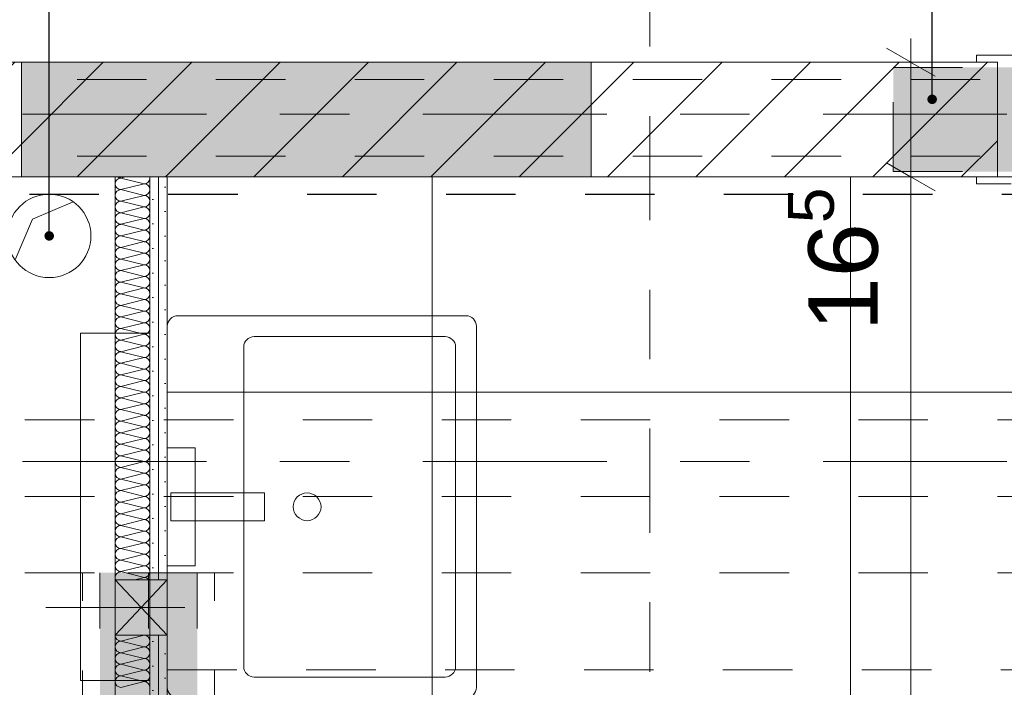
# Model space of a CAD drawing. Header units: metres. Extents: x -4 to 99, y -11 to 17.
# Tile 476 of 656: x 44.497 to 45.915, y 5.025 to 5.986. Entities that reach past the tile are written whole.
import ezdxf

# ---------------------------------------------------------------- set-up
doc = ezdxf.new("R2010")
doc.units = ezdxf.units.M
doc.header["$MEASUREMENT"] = 0
for name, pattern in [('Achse', [0.2, 0.1, -0.05, 0, -0.05]), ('DASHED', [0.015, 0.007, -0.008]), ('Punktlinie eng', [0.0375, 0.0125, -0.025]), ('Schnittlinie', [0.3, 0.15, -0.075, 0, -0.075]), ('Strichlinie doppelt', [0.546806, 0.264583, -0.105833, 0.070556, -0.105833]), ('Strichlinie eng', [0.115, 0.075, -0.04]), ('Strichpunktlinie', [0.31, 0.2, -0.05, 0.01, -0.05]), ('Untersicht', [0.1, 0.075, -0.025]), ('Wipeout_Contour', [1, 0, -1])]:
    doc.linetypes.add(name, pattern=pattern)
for name, color, linetype in [('152 - Bemaßung_ Beschriftung.Ausbau', 7, 'Continuous'), ('203 - Marker.Schnitt - Ausbaudetail SA', 7, 'Continuous'), ('301 - Elemente.Linie', 7, 'Continuous'), ('451 - Universal.Achsen Raster', 7, 'Continuous'), ('605 - Struktur.Wand Innen', 7, 'Continuous'), ('608 - Struktur.Träger', 7, 'Continuous'), ('612 - Struktur.Stahlbau', 7, 'Continuous'), ('650 - Abdeckung.Fußboden Aufbau', 7, 'Continuous'), ('671 - Objekte.Aufzug', 7, 'Continuous'), ('Abbruch_603 - Struktur.Bodenplatte_ Decke Roh', 7, 'Continuous'), ('Neubau_152 - Bemaßung_ Beschriftung.Ausbau', 7, 'Continuous'), ('Neubau_302 - Elemente.Schraffur', 7, 'Continuous'), ('Neubau_603 - Struktur.Bodenplatte_ Decke Roh', 7, 'Continuous'), ('Neubau_606 - Struktur.Wand Innen Ausbau', 7, 'Continuous'), ('Neubau_612 - Struktur.Stahlbau', 7, 'Continuous'), ('Neubau_615 - Struktur.Sturz', 7, 'Continuous'), ('Neubau_650 - Abdeckung.Fußboden Aufbau', 7, 'Continuous'), ('Neubau_653 - Abdeckung.TB Verkofferung', 7, 'Continuous'), ('Neubau_702 - Einrichtung.Möbel Sanitär', 7, 'Continuous'), ('Neubau_802 - HKLSE.Sanitär', 7, 'Continuous')]:
    doc.layers.add(name, color=color, linetype=linetype)
doc.styles.add('ERSTELLTER_STIL_2', font='txt')
doc.linetypes.add('Abbruch 1', pattern='A,0,[1,2022.0244.A_L5A-PL02.04_iD_Grundriss 2.OG1.Shx,S=0.001984,R=0,X=0,Y=0],-0.25,0', length=0.25)
doc.dimstyles.new('ERSTELLTER_STIL__1', dxfattribs={"dimtxt": 0.1, "dimasz": 0.0532, "dimexe": 0.18, "dimexo": 0.0625, "dimgap": 0, "dimtad": 1, "dimzin": 0, "dimdsep": 46, "dimtxsty": 'ERSTELLTER_STIL_2', "dimblk": 'ARROWHEAD_2', "dimblk1": 'ARROWHEAD_2', "dimblk2": 'ARROWHEAD_2', "dimcen": 0.09, "dimse1": 1, "dimse2": 1, "dimclrd": 7, "dimclre": 7, "dimclrt": 7, "dimazin": 0, "dimtfac": 1, "dimtdec": 4, "dimtmove": 0, "dimatfit": 3, "dimfxl": 1, "dimtolj": 1, "dimtzin": 0, "dimarcsym": 0})
doc.dimstyles.new('ERSTELLTER_STIL__2', dxfattribs={"dimtxt": 0.1, "dimasz": 0.0532, "dimexe": 0.18, "dimexo": 0.0625, "dimgap": 0, "dimtad": 1, "dimtih": 1, "dimtoh": 1, "dimzin": 0, "dimdsep": 46, "dimtxsty": 'ERSTELLTER_STIL_2', "dimblk": 'ARROWHEAD_2', "dimblk1": 'ARROWHEAD_2', "dimblk2": 'ARROWHEAD_2', "dimcen": 0.09, "dimse1": 1, "dimse2": 1, "dimclrd": 7, "dimclre": 7, "dimclrt": 7, "dimazin": 0, "dimtfac": 1, "dimtdec": 4, "dimtmove": 0, "dimatfit": 3, "dimfxl": 1, "dimtolj": 1, "dimtzin": 0, "dimarcsym": 0})
doc.dimstyles.new('ERSTELLTER_STIL__6', dxfattribs={"dimtxt": 0.18, "dimasz": 0.03648, "dimexe": 0.18, "dimexo": 0.0625, "dimgap": 0, "dimtad": 0, "dimtih": 1, "dimtoh": 1, "dimdec": 4, "dimzin": 0, "dimdsep": 46, "dimcen": 0.09, "dimadec": 0, "dimazin": 0, "dimtfac": 1, "dimtdec": 4, "dimtmove": 0, "dimatfit": 3, "dimldrblk": 'ARROWHEAD_11', "dimfxl": 1, "dimtolj": 1, "dimtzin": 0, "dimarcsym": 0})
doc.dimstyles.new('ERSTELLTER_STIL__7', dxfattribs={"dimtxt": 0.18, "dimasz": 0.02736, "dimexe": 0.18, "dimexo": 0.0625, "dimgap": 0, "dimtad": 0, "dimtih": 1, "dimtoh": 1, "dimdec": 4, "dimzin": 0, "dimdsep": 46, "dimcen": 0.09, "dimadec": 0, "dimazin": 0, "dimtfac": 1, "dimtdec": 4, "dimtmove": 0, "dimatfit": 3, "dimldrblk": 'ARROWHEAD_11', "dimfxl": 1, "dimtolj": 1, "dimtzin": 0, "dimarcsym": 0})
pattern_1 = [(45, (0, 0), (-0.0636396, 0.0636396), [])]
pattern_2 = [(45, (0, 0), (-0.01767767, 0.01767767), [0, -0.025])]

# ---------------------------------------------------------------- blocks, each defined once
blk = doc.blocks.new('*X150')
at = {"layer": 'Neubau_606 - Struktur.Wand Innen Ausbau', "color": 7, "linetype": 'Continuous', "lineweight": 5}
for p, q in [((44.65, 5.76), (44.6433, 5.7583)), ((44.6767, 5.75), (44.6433, 5.7583)), ((44.6767, 5.75), (44.6433, 5.7417)), ((44.6767, 5.7333), (44.6433, 5.7417)), ((44.6767, 5.7333), (44.6433, 5.725)), ((44.6767, 5.7167), (44.6433, 5.725)), ((44.6767, 5.7167), (44.6433, 5.7083)), ((44.6767, 5.7), (44.6433, 5.7083)), ((44.6767, 5.7), (44.6433, 5.6917)), ((44.6767, 5.6833), (44.6433, 5.6917)), ((44.6767, 5.6833), (44.6433, 5.675)), ((44.6767, 5.6667), (44.6433, 5.675)), ((44.6767, 5.6667), (44.6433, 5.6583)), ((44.6767, 5.65), (44.6433, 5.6583)), ((44.6767, 5.65), (44.6433, 5.6417)), ((44.6767, 5.6333), (44.6433, 5.6417)), ((44.6767, 5.6333), (44.6433, 5.625)), ((44.6767, 5.6167), (44.6433, 5.625)), ((44.6767, 5.6167), (44.6433, 5.6083)), ((44.6767, 5.6), (44.6433, 5.6083)), ((44.6767, 5.6), (44.6433, 5.5917)), ((44.6767, 5.5833), (44.6433, 5.5917)), ((44.6767, 5.5833), (44.6433, 5.575)), ((44.6767, 5.5667), (44.6433, 5.575)), ((44.6767, 5.5667), (44.6433, 5.5583)), ((44.6767, 5.55), (44.6433, 5.5583)), ((44.6767, 5.55), (44.6433, 5.5417)), ((44.6767, 5.5333), (44.6433, 5.5417)), ((44.6767, 5.5333), (44.6433, 5.525)), ((44.6767, 5.5167), (44.6433, 5.525)), ((44.6767, 5.5167), (44.6433, 5.5083)), ((44.6767, 5.5), (44.6433, 5.5083)), ((44.6767, 5.5), (44.6433, 5.4917)), ((44.6767, 5.4833), (44.6433, 5.4917)), ((44.6767, 5.4833), (44.6433, 5.475)), ((44.6767, 5.4667), (44.6433, 5.475)), ((44.6767, 5.4667), (44.6433, 5.4583)), ((44.6767, 5.45), (44.6433, 5.4583)), ((44.6767, 5.45), (44.6433, 5.4417)), ((44.6767, 5.4333), (44.6433, 5.4417)), ((44.6767, 5.4333), (44.6433, 5.425)), ((44.6767, 5.4167), (44.6433, 5.425)), ((44.6767, 5.4167), (44.6433, 5.4083)), ((44.6767, 5.4), (44.6433, 5.4083)), ((44.6767, 5.4), (44.6433, 5.3917)), ((44.6767, 5.3833), (44.6433, 5.3917)), ((44.6767, 5.3833), (44.6433, 5.375)), ((44.6767, 5.3667), (44.6433, 5.375)), ((44.6767, 5.3667), (44.6433, 5.3583)), ((44.6767, 5.35), (44.6433, 5.3583)), ((44.6767, 5.35), (44.6433, 5.3417)), ((44.6767, 5.3333), (44.6433, 5.3417)), ((44.6767, 5.3333), (44.6433, 5.325)), ((44.6767, 5.3167), (44.6433, 5.325)), ((44.6767, 5.3167), (44.6433, 5.3083)), ((44.6767, 5.3), (44.6433, 5.3083)), ((44.6767, 5.3), (44.6433, 5.2917)), ((44.6767, 5.2833), (44.6433, 5.2917)), ((44.6767, 5.2833), (44.6433, 5.275)), ((44.6767, 5.2667), (44.6433, 5.275)), ((44.6767, 5.2667), (44.6433, 5.2583)), ((44.6767, 5.25), (44.6433, 5.2583)), ((44.6767, 5.25), (44.6433, 5.2417)), ((44.6767, 5.2333), (44.6433, 5.2417)), ((44.6767, 5.2333), (44.6433, 5.225)), ((44.6767, 5.2167), (44.6433, 5.225)), ((44.6767, 5.2167), (44.6433, 5.2083)), ((44.6767, 5.2), (44.6433, 5.2083)), ((44.6767, 5.2), (44.6433, 5.1917)), ((44.6767, 5.1833), (44.6433, 5.1917)), ((44.6767, 5.1833), (44.6632, 5.18))]:
    blk.add_line(p, q, dxfattribs=at)
for centre, start, end in [((44.6433, 5.75), 90, 180), ((44.6433, 5.7667), 233.1301, 270), ((44.6767, 5.7583), 270, 0), ((44.6767, 5.7583), 0, 11.537), ((44.6433, 5.75), 180, 270), ((44.6433, 5.7333), 90, 180), ((44.6767, 5.7417), 0, 90), ((44.6767, 5.7417), 270, 0), ((44.6433, 5.7333), 180, 270), ((44.6767, 5.725), 0, 90), ((44.6433, 5.7167), 90, 180), ((44.6433, 5.7167), 180, 270), ((44.6767, 5.725), 270, 0), ((44.6767, 5.7083), 0, 90), ((44.6433, 5.7), 90, 180), ((44.6433, 5.7), 180, 270), ((44.6767, 5.7083), 270, 0), ((44.6767, 5.6917), 0, 90), ((44.6433, 5.6833), 90, 180), ((44.6767, 5.6917), 270, 0), ((44.6433, 5.6833), 180, 270), ((44.6433, 5.6667), 90, 180), ((44.6767, 5.675), 0, 90), ((44.6767, 5.675), 270, 0), ((44.6433, 5.6667), 180, 270), ((44.6433, 5.65), 90, 180), ((44.6767, 5.6583), 0, 90), ((44.6767, 5.6583), 270, 0), ((44.6433, 5.65), 180, 270), ((44.6767, 5.6417), 0, 90), ((44.6433, 5.6333), 90, 180), ((44.6433, 5.6333), 180, 270), ((44.6767, 5.6417), 270, 0), ((44.6767, 5.625), 0, 90), ((44.6433, 5.6167), 90, 180), ((44.6433, 5.6167), 180, 270), ((44.6767, 5.625), 270, 0), ((44.6767, 5.6083), 0, 90), ((44.6433, 5.6), 90, 180), ((44.6433, 5.6), 180, 270), ((44.6767, 5.6083), 270, 0), ((44.6767, 5.5917), 0, 90), ((44.6433, 5.5833), 90, 180), ((44.6767, 5.5917), 270, 0), ((44.6433, 5.5833), 180, 270), ((44.6433, 5.5667), 90, 180), ((44.6767, 5.575), 0, 90), ((44.6767, 5.575), 270, 0), ((44.6433, 5.5667), 180, 270), ((44.6433, 5.55), 90, 180), ((44.6767, 5.5583), 0, 90), ((44.6767, 5.5583), 270, 0), ((44.6433, 5.55), 180, 270), ((44.6767, 5.5417), 0, 90), ((44.6433, 5.5333), 90, 180), ((44.6433, 5.5333), 180, 270), ((44.6767, 5.5417), 270, 0), ((44.6767, 5.525), 0, 90), ((44.6433, 5.5167), 90, 180), ((44.6433, 5.5167), 180, 270), ((44.6767, 5.525), 270, 0), ((44.6767, 5.5083), 0, 90), ((44.6433, 5.5), 90, 180), ((44.6433, 5.5), 180, 270), ((44.6767, 5.5083), 270, 0), ((44.6767, 5.4917), 0, 90), ((44.6433, 5.4833), 90, 180), ((44.6767, 5.4917), 270, 0), ((44.6433, 5.4833), 180, 270), ((44.6433, 5.4667), 90, 180), ((44.6767, 5.475), 0, 90), ((44.6767, 5.475), 270, 0), ((44.6433, 5.4667), 180, 270), ((44.6433, 5.45), 90, 180), ((44.6767, 5.4583), 0, 90), ((44.6767, 5.4583), 270, 0), ((44.6433, 5.45), 180, 270), ((44.6767, 5.4417), 0, 90), ((44.6433, 5.4333), 90, 180), ((44.6433, 5.4333), 180, 270), ((44.6767, 5.4417), 270, 0), ((44.6767, 5.425), 0, 90), ((44.6433, 5.4167), 90, 180), ((44.6433, 5.4167), 180, 270), ((44.6767, 5.425), 270, 0), ((44.6767, 5.4083), 0, 90), ((44.6433, 5.4), 90, 180), ((44.6767, 5.4083), 270, 0), ((44.6433, 5.4), 180, 270), ((44.6433, 5.3833), 90, 180), ((44.6767, 5.3917), 0, 90), ((44.6767, 5.3917), 270, 0), ((44.6433, 5.3833), 180, 270), ((44.6433, 5.3667), 90, 180), ((44.6767, 5.375), 0, 90), ((44.6767, 5.375), 270, 0), ((44.6433, 5.3667), 180, 270), ((44.6433, 5.35), 90, 180), ((44.6767, 5.3583), 0, 90), ((44.6767, 5.3583), 270, 0), ((44.6433, 5.35), 180, 270), ((44.6767, 5.3417), 0, 90), ((44.6433, 5.3333), 90, 180), ((44.6433, 5.3333), 180, 270), ((44.6767, 5.3417), 270, 0), ((44.6767, 5.325), 0, 90), ((44.6433, 5.3167), 90, 180), ((44.6433, 5.3167), 180, 270), ((44.6767, 5.325), 270, 0), ((44.6767, 5.3083), 0, 90), ((44.6433, 5.3), 90, 180), ((44.6767, 5.3083), 270, 0), ((44.6433, 5.3), 180, 270), ((44.6433, 5.2833), 90, 180), ((44.6767, 5.2917), 0, 90), ((44.6767, 5.2917), 270, 0), ((44.6433, 5.2833), 180, 270), ((44.6433, 5.2667), 90, 180), ((44.6767, 5.275), 0, 90), ((44.6767, 5.275), 270, 0), ((44.6433, 5.2667), 180, 270), ((44.6767, 5.2583), 0, 90), ((44.6433, 5.25), 90, 180), ((44.6433, 5.25), 180, 270), ((44.6767, 5.2583), 270, 0), ((44.6767, 5.2417), 0, 90), ((44.6433, 5.2333), 90, 180), ((44.6433, 5.2333), 180, 270), ((44.6767, 5.2417), 270, 0), ((44.6767, 5.225), 0, 90), ((44.6433, 5.2167), 90, 180), ((44.6433, 5.2167), 180, 270), ((44.6767, 5.225), 270, 0), ((44.6767, 5.2083), 0, 90), ((44.6433, 5.2), 90, 180), ((44.6767, 5.2083), 270, 0), ((44.6433, 5.2), 180, 270), ((44.6433, 5.1833), 90, 180), ((44.6767, 5.1917), 0, 90), ((44.6767, 5.1917), 270, 0), ((44.6433, 5.1833), 180, 203.7112), ((44.6767, 5.175), 36.7177, 90)]:
    blk.add_arc(centre, 0.00833, start, end, dxfattribs=at)
blk = doc.blocks.new('*X151')
at = {"layer": 'Neubau_606 - Struktur.Wand Innen Ausbau', "color": 7, "linetype": 'Continuous', "lineweight": 5}
for p, q in [((44.6766, 5.1), (44.6433, 5.0917)), ((44.6767, 5.0833), (44.6433, 5.0917)), ((44.6767, 5.0833), (44.6433, 5.075)), ((44.6767, 5.0667), (44.6433, 5.075)), ((44.6767, 5.0667), (44.6433, 5.0583)), ((44.6767, 5.05), (44.6433, 5.0583)), ((44.6767, 5.05), (44.6433, 5.0417)), ((44.6767, 5.0333), (44.6433, 5.0417)), ((44.6767, 5.0333), (44.6433, 5.025))]:
    blk.add_line(p, q, dxfattribs=at)
for centre, start, end in [((44.6433, 5.1), 180.1219, 270), ((44.6433, 5.0833), 90, 180), ((44.6767, 5.0917), 270, 0), ((44.6767, 5.0917), 0, 86.262), ((44.6433, 5.0833), 180, 270), ((44.6433, 5.0667), 90, 180), ((44.6767, 5.075), 0, 90), ((44.6767, 5.075), 270, 0), ((44.6433, 5.0667), 180, 270), ((44.6767, 5.0583), 0, 90), ((44.6433, 5.05), 90, 180), ((44.6433, 5.05), 180, 270), ((44.6767, 5.0583), 270, 0), ((44.6767, 5.0417), 0, 90), ((44.6433, 5.0333), 90, 180), ((44.6433, 5.0333), 180, 270), ((44.6767, 5.0417), 270, 0), ((44.6767, 5.025), 0, 90)]:
    blk.add_arc(centre, 0.00833, start, end, dxfattribs=at)
blk = doc.blocks.new('ARROWHEAD_11')
at = {"color": 0, "linetype": 'Continuous', "lineweight": 0}
blk.add_line((0, 0), (-1, 0), dxfattribs=at)
at = {"color": 0, "linetype": 'Continuous', "lineweight": 0, "const_width": 0.25, "flags": 128}
blk.add_lwpolyline([(-0.125, 0, 1), (0.125, 0, 1)], format="xyb", close=True, dxfattribs=at)
blk = doc.blocks.new('*D582')
at = {"layer": '152 - Bemaßung_ Beschriftung.Ausbau', "color": 7, "linetype": 'Continuous', "lineweight": 5}
for p, q in [((43.21, 6.6804), (43.21, 6.7854)), ((45.905, 6.6804), (45.905, 6.7854)), ((43.2302, 6.7679), (43.1898, 6.6979)), ((45.9252, 6.7679), (45.8848, 6.6979)), ((43.21, 6.7329), (45.905, 6.7329))]:
    blk.add_line(p, q, dxfattribs=at)
at = {"layer": '152 - Bemaßung_ Beschriftung.Ausbau', "color": 7, "lineweight": 5, "insert": (44.3994, 6.7335), "char_height": 0.1, "attachment_point": 7, "style": 'ERSTELLTER_STIL_2'}
blk.add_mtext('\\A1;{\\pql;\\fArial|b0|i0|c0|p38;2,69\\fArial|b0|i0|c0|p38;\\A1{\\H.66x;\\S5^  ;}}', dxfattribs=at)
blk = doc.blocks.new('ARROWHEAD_2')
at = {"color": 0, "linetype": 'Continuous', "lineweight": 0}
for p, q in [((-0.378, -0.655), (0.378, 0.655)), ((0, 0), (-1, 0))]:
    blk.add_line(p, q, dxfattribs=at)
blk = doc.blocks.new('*D583')
at = {"layer": '152 - Bemaßung_ Beschriftung.Ausbau', "color": 7, "linetype": 'Continuous', "lineweight": 5}
for p, q in [((45.905, 6.6804), (45.905, 6.7854)), ((46.79, 6.6804), (46.79, 6.7854)), ((45.9252, 6.7679), (45.8848, 6.6979)), ((46.8102, 6.7679), (46.7698, 6.6979)), ((45.905, 6.7329), (46.79, 6.7329))]:
    blk.add_line(p, q, dxfattribs=at)
at = {"layer": '152 - Bemaßung_ Beschriftung.Ausbau', "color": 7, "lineweight": 5, "char_height": 0.1, "attachment_point": 7, "style": 'ERSTELLTER_STIL_2'}
for s, insert in [('\\A1;{\\pql;\\fArial|b0|i0|c0|p38;88\\fArial|b0|i0|c0|p38;\\A1{\\H.66x;\\S5^  ;}}', (46.2466, 6.7512)), ('\\A1;{\\pql;\\fArial|b0|i0|c0|p38;2,13\\fArial|b0|i0|c0|p38;\\A1{\\H.66x;\\S5^  ;}}', (46.1894, 6.5935))]:
    blk.add_mtext(s, dxfattribs=dict(at, insert=insert))
blk = doc.blocks.new('*D590')
at = {"layer": '152 - Bemaßung_ Beschriftung.Ausbau', "color": 7, "linetype": 'Continuous', "lineweight": 5}
for p, q in [((44.37, 6.9804), (44.37, 7.0854)), ((44.71, 6.9804), (44.71, 7.0854)), ((44.3902, 7.0679), (44.3498, 6.9979)), ((44.7302, 7.0679), (44.6898, 6.9979)), ((44.37, 7.0329), (44.71, 7.0329))]:
    blk.add_line(p, q, dxfattribs=at)
at = {"layer": '152 - Bemaßung_ Beschriftung.Ausbau', "color": 7, "lineweight": 5, "insert": (44.4641, 7.0529), "char_height": 0.1, "attachment_point": 7, "style": 'ERSTELLTER_STIL_2'}
blk.add_mtext('\\A1;{\\pql;\\fArial|b0|i0|c0|p38;34}', dxfattribs=at)
blk = doc.blocks.new('*D591')
at = {"layer": '152 - Bemaßung_ Beschriftung.Ausbau', "color": 7, "linetype": 'Continuous', "lineweight": 5}
for p, q in [((44.71, 6.9804), (44.71, 7.0854)), ((46.845, 6.9804), (46.845, 7.0854)), ((44.7302, 7.0679), (44.6898, 6.9979)), ((46.8652, 7.0679), (46.8248, 6.9979)), ((44.71, 7.0329), (46.845, 7.0329))]:
    blk.add_line(p, q, dxfattribs=at)
at = {"layer": '152 - Bemaßung_ Beschriftung.Ausbau', "color": 7, "lineweight": 5, "insert": (45.6194, 7.0335), "char_height": 0.1, "attachment_point": 7, "style": 'ERSTELLTER_STIL_2'}
blk.add_mtext('\\A1;{\\pql;\\fArial|b0|i0|c0|p38;2,13\\fArial|b0|i0|c0|p38;\\A1{\\H.66x;\\S5^  ;}}', dxfattribs=at)
blk = doc.blocks.new('*D601')
at = {"layer": '152 - Bemaßung_ Beschriftung.Ausbau', "color": 7, "linetype": 'Continuous', "lineweight": 5}
for p, q in [((45.495, 2.0975), (45.495, 2.2025)), ((47.27, 2.0975), (47.27, 2.2025)), ((45.5152, 2.185), (45.4748, 2.115)), ((47.2902, 2.185), (47.2498, 2.115)), ((45.495, 2.15), (47.27, 2.15))]:
    blk.add_line(p, q, dxfattribs=at)
at = {"layer": '152 - Bemaßung_ Beschriftung.Ausbau', "color": 7, "lineweight": 5, "char_height": 0.1, "attachment_point": 7, "style": 'ERSTELLTER_STIL_2'}
for s, insert in [('\\A1;{\\pql;\\fArial|b0|i0|c0|p38;1,77\\fArial|b0|i0|c0|p38;\\A1{\\H.66x;\\S5^  ;}}', (46.1485, 2.1506)), ('\\A1;{\\pql;\\fArial|b0|i0|c0|p38;13}', (47.098, 2.17))]:
    blk.add_mtext(s, dxfattribs=dict(at, insert=insert))
blk = doc.blocks.new('*D613')
at = {"layer": '152 - Bemaßung_ Beschriftung.Ausbau', "color": 7, "linetype": 'Continuous', "lineweight": 5}
for p, q in [((45.7453, 5.7802), (45.8153, 5.7398)), ((45.8328, 5.76), (45.7278, 5.76)), ((45.7803, 3.895), (45.7803, 5.76)), ((45.7453, 3.9152), (45.8153, 3.8748)), ((45.8328, 3.895), (45.7278, 3.895))]:
    blk.add_line(p, q, dxfattribs=at)
at = {"layer": '152 - Bemaßung_ Beschriftung.Ausbau', "color": 7, "lineweight": 5, "char_height": 0.1, "attachment_point": 7, "rotation": 90, "style": 'ERSTELLTER_STIL_2'}
for s, insert in [('\\A1;{\\pql;\\fArial|b0|i0|c0|p38;16\\fArial|b0|i0|c0|p38;\\A1{\\H.66x;\\S5^  ;}}', (45.762, 5.5379)), ('\\A1;{\\pql;\\fArial|b0|i0|c0|p38;1,86\\fArial|b0|i0|c0|p38;\\A1{\\H.66x;\\S5^  ;}}', (45.7797, 4.5685))]:
    blk.add_mtext(s, dxfattribs=dict(at, insert=insert))
blk = doc.blocks.new('*D614')
at = {"layer": '152 - Bemaßung_ Beschriftung.Ausbau', "color": 7, "linetype": 'Continuous', "lineweight": 5}
for p, q in [((45.7803, 5.925), (45.7803, 5.9592)), ((45.8153, 5.9048), (45.7453, 5.9452)), ((45.8328, 5.925), (45.7278, 5.925)), ((45.7803, 5.76), (45.7803, 5.925)), ((45.7453, 5.7802), (45.8153, 5.7398)), ((45.8328, 5.76), (45.7278, 5.76))]:
    blk.add_line(p, q, dxfattribs=at)

msp = doc.modelspace()

# ---------------------------------------------------------------- hatches: boundary and pattern name
at = {"layer": '612 - Struktur.Stahlbau', "linetype": 'Continuous', "lineweight": 0, "true_color": 0x30307f}
msp.add_hatch(color=177, dxfattribs=at).paths.add_polyline_path([(44.613, 5.19), (44.753, 5.19), (44.753, 0.71), (44.613, 0.71)])
at = {"layer": 'Neubau_606 - Struktur.Wand Innen Ausbau', "linetype": 'Continuous', "lineweight": 0, "true_color": 0x000000}
h = msp.add_hatch(dxfattribs=at)
h.set_pattern_fill('Gips_0001', color=18, style=0, pattern_type=2)
h.set_pattern_definition(pattern_2)
h.paths.add_polyline_path([(44.6975, 5.1), (44.685, 5.1), (44.685, 3.745), (44.6975, 3.745)])
h = msp.add_hatch(dxfattribs=at)
h.set_pattern_fill('Gips_0001', color=18, style=0, pattern_type=2)
h.set_pattern_definition(pattern_2)
h.paths.add_polyline_path([(44.71, 5.1), (44.6975, 5.1), (44.6975, 3.7325), (44.71, 3.7325)])
at = {"layer": 'Neubau_650 - Abdeckung.Fußboden Aufbau', "linetype": 'Continuous', "lineweight": 13, "true_color": 0xafafaf}
h = msp.add_hatch(dxfattribs=at)
h.set_pattern_fill('Raster_60x60_Fuge_2mm_0001', color=253, style=0, pattern_type=2)
h.set_pattern_definition([(0, (46.29497, 4.8475), (0, 0.602), []), (90, (46.29497, 4.8475), (-0.602, 0), [])])
h.paths.add_polyline_path([(46.845, 5.76), (44.71, 5.76), (44.71, 3.895), (45.86, 3.895), (45.86, 3.72), (46.745, 3.72), (46.745, 3.895), (46.845, 3.895)])

# ---------------------------------------------------------------- linework, layer by layer
at = {"layer": '301 - Elemente.Linie', "color": 1, "linetype": 'Strichlinie eng', "lineweight": 25, "flags": 128}
msp.add_lwpolyline([(40.3114, 5.7353), (47.17, 5.7353)], dxfattribs=at)
at = {"layer": '451 - Universal.Achsen Raster', "color": 160, "linetype": 'Strichlinie doppelt', "lineweight": 9, "true_color": 0x3232ff}
msp.add_line((64.935, 5.35), (-3.175, 5.35), dxfattribs=at)
at = {"layer": '605 - Struktur.Wand Innen', "color": 1, "linetype": 'Continuous', "lineweight": 13}
for p, q in [((45.875, 5.935), (45.935, 5.935)), ((45.925, 5.75), (45.875, 5.75))]:
    msp.add_line(p, q, dxfattribs=at)
at = {"layer": '608 - Struktur.Träger', "color": 7, "linetype": 'Untersicht', "lineweight": 13}
for p, q in [((14.5051, 5.41), (61.88, 5.41)), ((14.5051, 5.19), (61.88, 5.19))]:
    msp.add_line(p, q, dxfattribs=at)
at = {"layer": '608 - Struktur.Träger', "color": 7, "linetype": 'Achse', "lineweight": 9}
msp.add_line((14.5051, 5.3), (61.88, 5.3), dxfattribs=at)
at = {"layer": '650 - Abdeckung.Fußboden Aufbau', "color": 7, "linetype": 'Continuous', "lineweight": 13, "flags": 128}
msp.add_lwpolyline([(38.88, 5.814), (38.88, 5.935), (39.97, 5.935), (39.97, 6.01), (40.29, 6.01), (40.29, 5.925), (40.415, 5.925), (40.415, 5.76), (41.3, 5.76), (41.3, 5.925), (42.325, 5.925), (42.325, 5.76), (43.21, 5.76), (43.21, 5.925), (45.905, 5.925), (45.905, 5.76), (46.79, 5.76), (46.79, 5.925), (47.17, 5.925), (47.17, 6.01), (47.49, 6.01), (47.49, 5.925), (48.65, 5.925), (48.65, 5.805)], dxfattribs=at)
at = {"layer": 'Abbruch_603 - Struktur.Bodenplatte_ Decke Roh', "color": 7, "linetype": 'Abbruch 1', "lineweight": 18}
for start, end in [(90, 180), (0, 90), (180, 270), (270, 0)]:
    msp.add_arc((44.54, 5.675), 0.06, start, end, dxfattribs=at)
at = {"layer": 'Neubau_603 - Struktur.Bodenplatte_ Decke Roh', "color": 1, "linetype": 'Continuous', "lineweight": 5}
for p, q in [((44.516, 5.699), (44.5745, 5.7241)), ((44.4909, 5.6405), (44.516, 5.699))]:
    msp.add_line(p, q, dxfattribs=at)
at = {"layer": 'Neubau_606 - Struktur.Wand Innen Ausbau', "color": 1, "linetype": 'Continuous', "lineweight": 9}
for p, q in [((44.635, 5.1), (44.71, 5.18)), ((44.635, 5.18), (44.71, 5.1))]:
    msp.add_line(p, q, dxfattribs=at)
at = {"layer": 'Neubau_606 - Struktur.Wand Innen Ausbau', "color": 1, "linetype": 'Strichpunktlinie', "lineweight": 5}
for p, q in [((44.27, 5.14), (44.545, 5.14)), ((44.27, 5.14), (44.545, 5.14)), ((44.535, 5.14), (44.81, 5.14)), ((44.535, 5.14), (44.81, 5.14))]:
    msp.add_line(p, q, dxfattribs=at)
at = {"layer": 'Neubau_606 - Struktur.Wand Innen Ausbau', "color": 1, "linetype": 'Continuous', "lineweight": 5}
for p, q in [((44.685, 3.795), (44.685, 5.1)), ((44.6975, 3.745), (44.6975, 5.1))]:
    msp.add_line(p, q, dxfattribs=at)
at = {"layer": 'Neubau_606 - Struktur.Wand Innen Ausbau', "color": 1, "linetype": 'Continuous', "lineweight": 9, "flags": 128}
for points in [[(44.635, 5.18), (44.635, 5.1)], [(44.685, 5.18), (44.635, 5.18)], [(44.6975, 5.18), (44.685, 5.18)], [(44.71, 5.18), (44.6975, 5.18)], [(44.71, 5.1), (44.71, 5.18)], [(44.635, 5.1), (44.685, 5.1)], [(44.685, 5.1), (44.6975, 5.1)], [(44.6975, 5.1), (44.71, 5.1)]]:
    msp.add_lwpolyline(points, dxfattribs=at)
at = {"layer": 'Neubau_606 - Struktur.Wand Innen Ausbau', "color": 1, "linetype": 'Continuous', "lineweight": 5, "flags": 128}
for points in [[(44.635, 5.1), (44.635, 3.795)], [(44.71, 3.895), (44.71, 5.1)]]:
    msp.add_lwpolyline(points, dxfattribs=at)
at = {"layer": 'Neubau_612 - Struktur.Stahlbau', "color": 1, "linetype": 'Untersicht', "lineweight": 13}
for p, q in [((44.613, 0.71), (44.613, 5.19)), ((44.753, 5.19), (44.613, 5.19)), ((44.753, 0.71), (44.753, 5.19))]:
    msp.add_line(p, q, dxfattribs=at)
at = {"layer": 'Neubau_612 - Struktur.Stahlbau', "color": 1, "linetype": 'Achse', "lineweight": 9}
msp.add_line((44.683, 0.71), (44.683, 5.19), dxfattribs=at)
at = {"layer": 'Neubau_650 - Abdeckung.Fußboden Aufbau', "color": 1, "linetype": 'Continuous', "lineweight": 13, "flags": 128}
msp.add_lwpolyline([(46.845, 5.76), (44.71, 5.76), (44.71, 3.895), (45.86, 3.895), (45.86, 3.72)], dxfattribs=at)
at = {"layer": 'Neubau_653 - Abdeckung.TB Verkofferung', "color": 1, "linetype": 'Untersicht', "lineweight": 9}
for p, q in [((44.71, 5.76), (46.845, 5.76)), ((44.71, 5.0505), (44.71, 5.76)), ((44.588, 0.7495), (44.588, 5.19)), ((44.778, 5.19), (44.588, 5.19)), ((44.778, 0.7495), (44.778, 5.19)), ((44.71, 5.0505), (46.463, 5.0505))]:
    msp.add_line(p, q, dxfattribs=at)
at = {"layer": 'Neubau_702 - Einrichtung.Möbel Sanitär', "color": 1, "linetype": 'Continuous', "lineweight": 9}
for p, q in [((44.835, 5.53), (45.11, 5.53)), ((44.82, 5.055), (44.82, 5.515)), ((45.125, 5.515), (45.125, 5.055)), ((45.11, 5.04), (44.835, 5.04))]:
    msp.add_line(p, q, dxfattribs=at)
at = {"layer": 'Neubau_702 - Einrichtung.Möbel Sanitär', "color": 1, "linetype": 'Continuous', "lineweight": 9, "flags": 128}
msp.add_lwpolyline([(44.71, 5.025), (44.71, 5.545, -0.414214), (44.725, 5.56), (45.14, 5.56, -0.414214), (45.155, 5.545), (45.155, 5.025, -0.414214), (45.14, 5.01), (44.725, 5.01, -0.414214)], format="xyb", close=True, dxfattribs=at)
for points in [[(44.75, 5.2), (44.75, 5.37), (44.71, 5.37), (44.71, 5.2)], [(44.85, 5.265), (44.85, 5.305), (44.715, 5.305), (44.715, 5.265)]]:
    msp.add_lwpolyline(points, close=True, dxfattribs=at)
at = {"layer": 'Neubau_702 - Einrichtung.Möbel Sanitär', "color": 1, "linetype": 'Continuous', "lineweight": 9}
msp.add_circle((44.9113, 5.285), 0.02, dxfattribs=at)
for centre, start, end in [((44.835, 5.515), 90, 180), ((45.11, 5.515), 0, 90), ((44.835, 5.055), 180, 270), ((45.11, 5.055), 270, 0)]:
    msp.add_arc(centre, 0.015, start, end, dxfattribs=at)
at = {"layer": 'Neubau_802 - HKLSE.Sanitär', "color": 1, "linetype": 'Continuous', "lineweight": 9}
for p, q in [((44.585, 5.535), (44.585, 5.035)), ((44.685, 5.535), (44.585, 5.535)), ((44.685, 5.535), (44.685, 5.035)), ((44.685, 5.035), (44.585, 5.035))]:
    msp.add_line(p, q, dxfattribs=at)
at = {"layer": 'Neubau_802 - HKLSE.Sanitär', "color": 1, "linetype": 'DASHED', "lineweight": 9, "flags": 128}
for points in [[(44.585, 5.535), (44.685, 5.535)], [(44.585, 5.035), (44.585, 5.535)], [(44.685, 5.535), (44.685, 5.035)], [(44.685, 5.035), (44.585, 5.035)]]:
    msp.add_lwpolyline(points, dxfattribs=at)

# ---------------------------------------------------------------- block references
at = {"layer": 'Neubau_606 - Struktur.Wand Innen Ausbau', "color": 1, "lineweight": 13}
msp.add_blockref('*X151', (0, 0), dxfattribs=at)

# ---------------------------------------------------------------- dimensions: what is measured, and where the dimension line sits
at = {"layer": '152 - Bemaßung_ Beschriftung.Ausbau', "color": 7, "linetype": 'Continuous', "lineweight": 5}
dim = msp.add_linear_dim(base=(47.27, 2.15002), p1=(45.49499, 3.895), p2=(47.27, 5.19998), dimstyle='ERSTELLTER_STIL__2', dxfattribs=at)
dim.commit()
dim.dimension.update_dxf_attribs({"geometry": '*D601', "text_midpoint": (46.41348, 2.22002), "dimtype": 160})

# ---------------------------------------------------------------- next in the draw order: wipeouts: each hides what was drawn before it
at = {"color": 254, "linetype": 'Wipeout_Contour', "lineweight": 0, "ltscale": 181.199442}
msp.add_wipeout([(43.935, 5.925), (43.935, 5.76), (45.905, 5.76), (45.905, 5.925)], dxfattribs=at).dxf.layer = '605 - Struktur.Wand Innen'

# ---------------------------------------------------------------- next in the draw order: hatches: boundary and pattern name
at = {"layer": '605 - Struktur.Wand Innen', "linetype": 'Continuous', "lineweight": 0, "true_color": 0x000000}
h = msp.add_hatch(dxfattribs=at)
h.set_pattern_fill('MW_Ziegel_0001', color=18, style=0, pattern_type=2)
h.set_pattern_definition(pattern_1)
h.paths.add_polyline_path([(43.935, 5.925), (43.935, 5.76), (45.905, 5.76), (45.905, 5.925)])
at = {"layer": 'Neubau_615 - Struktur.Sturz', "linetype": 'Continuous', "lineweight": 0, "true_color": 0x3f0000}
msp.add_hatch(color=18, dxfattribs=at).paths.add_polyline_path([(45.755, 5.9175), (45.755, 5.7675), (46.94, 5.7675), (46.94, 5.9175)])

# ---------------------------------------------------------------- next in the draw order: linework, layer by layer
at = {"layer": '203 - Marker.Schnitt - Ausbaudetail SA', "color": 7, "linetype": 'Schnittlinie', "lineweight": 13}
msp.add_line((45.4045, 6.2975), (45.4045, 4.763), dxfattribs=at)
at = {"layer": '605 - Struktur.Wand Innen', "color": 1, "linetype": 'Continuous', "lineweight": 13}
for p, q in [((45.875, 5.925), (45.875, 5.935)), ((45.905, 5.925), (45.875, 5.925)), ((45.905, 5.76), (45.905, 5.925)), ((45.875, 5.75), (45.875, 5.76)), ((45.875, 5.76), (45.905, 5.76))]:
    msp.add_line(p, q, dxfattribs=at)
at = {"layer": '605 - Struktur.Wand Innen', "color": 7, "linetype": 'Continuous', "lineweight": 18}
msp.add_line((45.905, 5.76), (45.905, 5.925), dxfattribs=at)
msp.add_line((45.905, 5.76), (45.905, 5.925), dxfattribs=at)
msp.add_line((45.905, 5.76), (45.905, 5.925), dxfattribs=at)
at = {"layer": '605 - Struktur.Wand Innen', "color": 7, "linetype": 'Continuous', "lineweight": 18, "flags": 128}
for points in [[(45.905, 5.925), (43.935, 5.925)], [(43.935, 5.76), (45.905, 5.76)]]:
    msp.add_lwpolyline(points, dxfattribs=at)
at = {"layer": 'Neubau_615 - Struktur.Sturz', "color": 1, "linetype": 'Punktlinie eng', "lineweight": 13}
for p, q in [((45.755, 5.9175), (46.94, 5.9175)), ((45.755, 5.7675), (45.755, 5.9175)), ((45.755, 5.7675), (46.94, 5.7675))]:
    msp.add_line(p, q, dxfattribs=at)

# ---------------------------------------------------------------- next in the draw order: dimensions: what is measured, and where the dimension line sits
at = {"layer": '152 - Bemaßung_ Beschriftung.Ausbau', "color": 7, "linetype": 'Continuous', "lineweight": 5}
dim = msp.add_linear_dim(base=(46.7899944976, 6.7328843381), p1=(45.9049944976, 5.925), p2=(46.7899944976, 5.925), dimstyle='ERSTELLTER_STIL__2', dxfattribs=at)
dim.commit()
dim.dimension.update_dxf_attribs({"geometry": '*D583', "text_midpoint": (46.4578607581, 6.8028843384), "dimtype": 160})
dim = msp.add_linear_dim(base=(45.7803331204, 5.925), p1=(45.9049944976, 5.76), p2=(45.9049944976, 5.925), angle=90, dimstyle='ERSTELLTER_STIL__1', dxfattribs=at)
dim.commit()
dim.dimension.update_dxf_attribs({"geometry": '*D614', "text_midpoint": (45.7103331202, 5.7492080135), "dimtype": 160, "text_rotation": 90})

# ---------------------------------------------------------------- next in the draw order: leaders
at = {"layer": 'Neubau_152 - Bemaßung_ Beschriftung.Ausbau', "color": 1, "linetype": 'Continuous', "lineweight": 13, "annotation_type": 0, "has_hookline": 1, "hookline_direction": 0, "text_width": 1.2306}
msp.add_leader([(45.8111, 5.8716), (45.8111, 6.4328), (45.8611, 6.4328)], dimstyle='ERSTELLTER_STIL__7', dxfattribs=at)

# ---------------------------------------------------------------- next in the draw order: wipeouts: each hides what was drawn before it
at = {"color": 254, "linetype": 'Wipeout_Contour', "lineweight": 0, "ltscale": 181.168005}
msp.add_wipeout([(44.5, 5.925), (45.32, 5.925), (45.32, 5.76), (44.5, 5.76)], dxfattribs=at).dxf.layer = 'Neubau_302 - Elemente.Schraffur'

# ---------------------------------------------------------------- next in the draw order: hatches: boundary and pattern name
at = {"layer": '671 - Objekte.Aufzug', "linetype": 'Continuous', "lineweight": 0, "true_color": 0x7f3535}
msp.add_hatch(color=17, dxfattribs=at).paths.add_polyline_path([(44.5, 5.925), (45.32, 5.925), (45.32, 5.76), (44.5, 5.76)])
at = {"layer": 'Neubau_302 - Elemente.Schraffur', "linetype": 'Continuous', "lineweight": 5}
h = msp.add_hatch(dxfattribs=at)
h.set_pattern_fill('MW_Ziegel_0001', style=0, pattern_type=2)
h.set_pattern_definition(pattern_1)
h.paths.add_polyline_path([(44.5, 5.925), (45.32, 5.925), (45.32, 5.76), (44.5, 5.76)])
at = {"layer": 'Neubau_606 - Struktur.Wand Innen Ausbau', "linetype": 'Continuous', "lineweight": 0, "true_color": 0x000000}
h = msp.add_hatch(dxfattribs=at)
h.set_pattern_fill('Gips_0001', color=18, style=0, pattern_type=2)
h.set_pattern_definition(pattern_2)
h.paths.add_polyline_path([(44.685, 5.18), (44.6975, 5.18), (44.6975, 5.76), (44.685, 5.76)])
h = msp.add_hatch(dxfattribs=at)
h.set_pattern_fill('Gips_0001', color=18, style=0, pattern_type=2)
h.set_pattern_definition(pattern_2)
h.paths.add_polyline_path([(44.6975, 5.18), (44.71, 5.18), (44.71, 5.76), (44.6975, 5.76)])

# ---------------------------------------------------------------- next in the draw order: linework, layer by layer
at = {"layer": '451 - Universal.Achsen Raster', "color": 160, "linetype": 'Strichlinie doppelt', "lineweight": 9, "true_color": 0x3232ff}
msp.add_line((64.935, 5.85), (-3.175, 5.85), dxfattribs=at)
at = {"layer": '608 - Struktur.Träger', "color": 7, "linetype": 'Achse', "lineweight": 9}
msp.add_line((0.38, 5.9), (61.88, 5.9), dxfattribs=at)
at = {"layer": '608 - Struktur.Träger', "color": 7, "linetype": 'Untersicht', "lineweight": 13}
msp.add_line((0.38, 5.79), (61.88, 5.79), dxfattribs=at)
at = {"layer": 'Neubau_302 - Elemente.Schraffur', "color": 1, "linetype": 'Continuous', "lineweight": 9, "flags": 128}
msp.add_lwpolyline([(44.5, 5.925), (45.32, 5.925), (45.32, 5.76), (44.5, 5.76)], close=True, dxfattribs=at)
at = {"layer": 'Neubau_606 - Struktur.Wand Innen Ausbau', "color": 1, "linetype": 'Continuous', "lineweight": 5}
for p, q in [((44.685, 5.18), (44.685, 5.76)), ((44.6975, 5.18), (44.6975, 5.76))]:
    msp.add_line(p, q, dxfattribs=at)
at = {"layer": 'Neubau_606 - Struktur.Wand Innen Ausbau', "color": 1, "linetype": 'Continuous', "lineweight": 5, "flags": 128}
for points in [[(44.685, 5.76), (44.635, 5.76)], [(44.635, 5.76), (44.635, 5.18)], [(44.6975, 5.76), (44.685, 5.76)], [(44.71, 5.76), (44.6975, 5.76)], [(44.71, 5.18), (44.71, 5.76)]]:
    msp.add_lwpolyline(points, dxfattribs=at)

# ---------------------------------------------------------------- next in the draw order: block references
at = {"layer": 'Neubau_606 - Struktur.Wand Innen Ausbau', "color": 1, "lineweight": 13}
msp.add_blockref('*X150', (0, 0), dxfattribs=at)

# ---------------------------------------------------------------- next in the draw order: dimensions: what is measured, and where the dimension line sits
at = {"layer": '152 - Bemaßung_ Beschriftung.Ausbau', "color": 7, "linetype": 'Continuous', "lineweight": 5}
for base, p1, p2, picture, middle in [((46.8449872, 7.0328843), (44.7099868, 5.76), (46.8449872, 5.76), '*D591', (45.8843575, 7.1028843)), ((44.71, 7.0329), (44.37, 5.76), (44.71, 5.76), '*D590', (44.5403, 7.1029)), ((45.904994, 6.732884), (43.209989, 5.925), (45.904994, 5.925), '*D582', (44.664362, 6.802884))]:
    dim = msp.add_linear_dim(base=base, p1=p1, p2=p2, dimstyle='ERSTELLTER_STIL__2', dxfattribs=at)
    dim.commit()
    dim.dimension.update_dxf_attribs({"geometry": picture, "text_midpoint": middle, "dimtype": 160})
dim = msp.add_linear_dim(base=(45.780333, 5.76), p1=(44.709987, 3.894998), p2=(45.904994, 5.76), angle=90, dimstyle='ERSTELLTER_STIL__1', dxfattribs=at)
dim.commit()
dim.dimension.update_dxf_attribs({"geometry": '*D613', "text_midpoint": (45.710333, 4.833441), "dimtype": 160, "text_rotation": 90})

# ---------------------------------------------------------------- next in the draw order: leaders
at = {"layer": 'Neubau_152 - Bemaßung_ Beschriftung.Ausbau', "color": 1, "linetype": 'Continuous', "lineweight": 13, "annotation_type": 0, "has_hookline": 1, "hookline_direction": 0}
for points, dimstyle, text_width in [([(44.2893, 5.7353), (44.2893, 6.5262), (44.3669, 6.5262)], 'ERSTELLTER_STIL__6', 1.162), ([(44.54, 5.675), (44.54, 5.9995), (44.5903, 5.9995)], 'ERSTELLTER_STIL__7', 0.7695)]:
    msp.add_leader(points, dimstyle=dimstyle, dxfattribs=dict(at, text_width=text_width))

doc.saveas('drawing.dxf')
